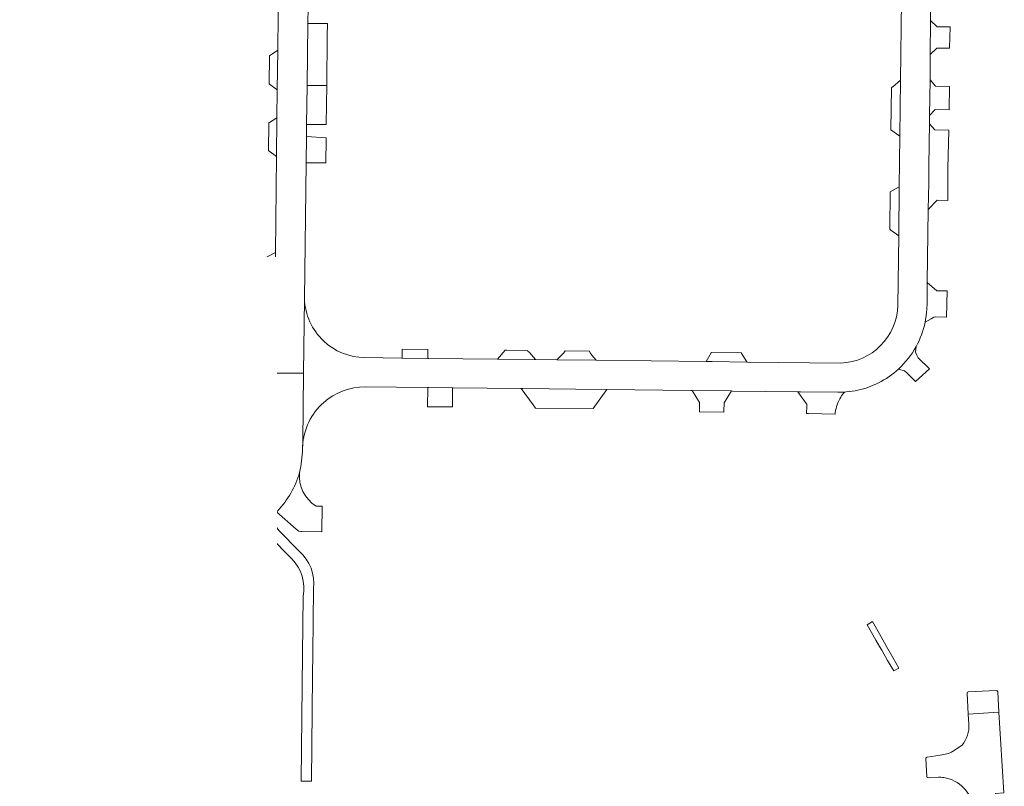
# Model space of a CAD drawing. Header units: metres. Extents: x 166325 to 190320, y 381923 to 404576.
# Tile 1002 of 1056: x 181979 to 182219, y 386162 to 386348. Entities that reach past the tile are written whole.
import ezdxf

# ---------------------------------------------------------------- set-up
doc = ezdxf.new("R2010")
doc.units = ezdxf.units.M
for name, color, linetype, lineweight in [('B-WE-VH-VERHARDING_ASFALT-GV', 8, 'Continuous', 18), ('B-WE-VH-VERHARDING_BETONSTRAATSTEEN-GV', 8, 'Continuous', 18), ('B-WE-VH-VERHARDING_GESLOTEN-GV', 8, 'Continuous', 18), ('X-XX-AL-TEKENBLAD-T50', 4, 'Continuous', 50)]:
    doc.layers.add(name, color=color, linetype=linetype, lineweight=lineweight)
doc.styles.add('NLCS-ISO-M500-T50', font='NLCS-ISO.ttf', dxfattribs={"height": 2.5})

msp = doc.modelspace()

# ---------------------------------------------------------------- linework, layer by layer
at = {"layer": 'B-WE-VH-VERHARDING_ASFALT-GV', "flags": 128}
for points in [[(182042.353, 386357.684), (182042.148, 386340.422), (182042.035, 386330.833), (182041.954, 386323.992), (182041.843, 386314.661), (182041.567, 386291.367), (182041.473, 386283.48), (182041.279, 386267.084), (182041.219, 386262.048), (182048.399, 386261.997), (182048.615, 386280.096), (182049.037, 386313.121), (182049.118, 386319.457), (182049.155, 386322.42), (182049.276, 386331.861), (182049.468, 386346.93), (182049.569, 386354.806), (182049.596, 386356.923), (182049.679, 386363.423), (182045.744, 386370.517), (182040.598, 386365.611)], [(182042.353, 386357.684), (182042.148, 386340.422), (182042.035, 386330.833), (182041.954, 386323.992), (182041.843, 386314.661), (182041.567, 386291.367), (182041.473, 386283.48), (182041.279, 386267.084), (182041.219, 386262.048), (182048.399, 386261.997), (182048.615, 386280.096), (182049.037, 386313.121), (182049.118, 386319.457), (182049.155, 386322.42), (182049.276, 386331.861), (182049.468, 386346.93), (182049.569, 386354.806), (182049.596, 386356.923), (182049.679, 386363.423), (182045.744, 386370.517), (182040.598, 386365.611)], [(182193.612, 386352.395), (182193.377, 386333.176), (182193.211, 386319.582), (182193.06, 386307.266), (182192.915, 386295.358)], [(182193.612, 386352.395), (182193.377, 386333.176), (182193.211, 386319.582), (182193.06, 386307.266), (182192.915, 386295.358)], [(182200.673, 386347.69), (182200.728, 386352.037)], [(182200.673, 386347.69), (182200.728, 386352.037)], [(182199.341, 386274.388), (182199.692, 386276.628), (182199.806, 386278.892), (182199.871, 386284.058), (182200.094, 386301.752), (182200.203, 386308.271), (182200.239, 386311.651), (182200.257, 386311.859), (182200.335, 386317.944), (182200.394, 386322.604), (182200.41, 386324.591), (182200.527, 386333.285), (182200.542, 386334.527), (182200.569, 386339.423), (182200.673, 386347.69)], [(182199.341, 386274.388), (182199.692, 386276.628), (182199.806, 386278.892), (182199.871, 386284.058), (182200.094, 386301.752), (182200.203, 386308.271), (182200.239, 386311.651), (182200.257, 386311.859), (182200.335, 386317.944), (182200.394, 386322.604), (182200.41, 386324.591), (182200.527, 386333.285), (182200.542, 386334.527), (182200.569, 386339.423), (182200.673, 386347.69)], [(182192.915, 386295.358), (182192.708, 386278.453)], [(182192.915, 386295.358), (182192.708, 386278.453)], [(182048.615, 386280.096), (182048.399, 386261.997), (182048.2, 386245.301), (182048.183, 386243.898)], [(182048.615, 386280.096), (182048.399, 386261.997), (182048.2, 386245.301), (182048.183, 386243.898)], [(182072.358, 386265.691), (182072.264, 386265.692), (182063.171, 386265.797)], [(182072.358, 386265.691), (182072.264, 386265.692), (182063.171, 386265.797)], [(182156.101, 386264.728), (182156.099, 386264.728), (182147.64, 386264.825), (182146.16, 386264.842), (182119.497, 386265.149), (182109.933, 386265.259), (182104.726, 386265.319), (182104.421, 386265.322), (182095.491, 386265.425), (182078.849, 386265.616), (182078.606, 386265.619), (182072.358, 386265.691)], [(182156.101, 386264.728), (182156.099, 386264.728), (182147.64, 386264.825), (182146.16, 386264.842), (182119.497, 386265.149), (182109.933, 386265.259), (182104.726, 386265.319), (182104.421, 386265.322), (182095.491, 386265.425), (182078.849, 386265.616), (182078.606, 386265.619), (182072.358, 386265.691)], [(182178.824, 386264.466), (182156.101, 386264.728)], [(182178.824, 386264.466), (182156.101, 386264.728)], [(182048.18, 386243.647), (182048.183, 386243.898), (182048.2, 386245.301), (182048.399, 386261.997), (182041.219, 386262.048), (182041.098, 386251.784)], [(182048.18, 386243.647), (182048.183, 386243.898), (182048.2, 386245.301), (182048.399, 386261.997), (182041.219, 386262.048), (182041.098, 386251.784)], [(182063.382, 386258.707), (182078.604, 386258.535), (182078.808, 386258.533), (182084.572, 386258.467), (182084.77, 386258.465), (182101.213, 386258.28), (182101.662, 386258.275), (182114.475, 386258.13), (182122.047, 386258.044), (182122.083, 386258.044), (182142.475, 386257.814), (182142.81, 386257.81), (182152.296, 386257.702), (182152.598, 386257.699), (182168.396, 386257.52), (182169.056, 386257.513), (182178.11, 386257.411), (182179.159, 386257.418), (182179.724, 386257.449), (182180.206, 386257.476), (182182.377, 386257.743), (182184.991, 386258.421), (182187.503, 386259.412)], [(182063.382, 386258.707), (182078.604, 386258.535), (182078.808, 386258.533), (182084.572, 386258.467), (182084.77, 386258.465), (182101.213, 386258.28), (182101.662, 386258.275), (182114.475, 386258.13), (182122.047, 386258.044), (182122.083, 386258.044), (182142.475, 386257.814), (182142.81, 386257.81), (182152.296, 386257.702), (182152.598, 386257.699), (182168.396, 386257.52), (182169.056, 386257.513), (182178.11, 386257.411), (182179.159, 386257.418), (182179.724, 386257.449), (182180.206, 386257.476), (182182.377, 386257.743), (182184.991, 386258.421), (182187.503, 386259.412)], [(182187.503, 386259.412), (182188.029, 386259.664)], [(182187.503, 386259.412), (182188.029, 386259.664)], [(182041.098, 386251.784), (182040.999, 386243.463)], [(182041.098, 386251.784), (182040.999, 386243.463)], [(182026.354, 386229.129), (182015.974, 386229.247), (182000.441, 386229.423), (181990.248, 386229.538), (181980.619, 386229.648), (181979.193, 386229.664)], [(182026.354, 386229.129), (182015.974, 386229.247), (182000.441, 386229.423), (181990.248, 386229.538), (181980.619, 386229.648), (181979.193, 386229.664)], [(182035.446, 386223.841), (182038.814, 386225.782), (182041.498, 386227.99), (182041.873, 386228.364)], [(182035.446, 386223.841), (182038.814, 386225.782), (182041.498, 386227.99), (182041.873, 386228.364)], [(182041.498, 386227.99), (182038.814, 386225.782), (182035.446, 386223.841), (182037.778, 386223.82)], [(182041.498, 386227.99), (182038.814, 386225.782), (182035.446, 386223.841), (182037.778, 386223.82)], [(182041.873, 386228.364), (182042.052, 386228.543)], [(182041.873, 386228.364), (182042.052, 386228.543)], [(182047.363, 386218.796), (182042.498, 386223.717)], [(182047.363, 386218.796), (182042.498, 386223.717)], [(181968.343, 386222.454), (181979.762, 386222.319), (181982.178, 386222.29), (181982.275, 386222.289), (181991.361, 386222.182), (181991.448, 386222.181), (181993.323, 386222.159), (181996.838, 386222.117), (181996.941, 386222.116), (182007.66, 386221.989)], [(181968.343, 386222.454), (181979.762, 386222.319), (181982.178, 386222.29), (181982.275, 386222.289), (181991.361, 386222.182), (181991.448, 386222.181), (181993.323, 386222.159), (181996.838, 386222.117), (181996.941, 386222.116), (182007.66, 386221.989)], [(182007.66, 386221.989), (182007.833, 386221.987), (182025.762, 386221.775)], [(182007.66, 386221.989), (182007.833, 386221.987), (182025.762, 386221.775)], [(182039.963, 386222.653), (182045.608, 386216.894)], [(182039.963, 386222.653), (182045.608, 386216.894)], [(182050.681, 386194.086), (182050.859, 386209.668)], [(182050.681, 386194.086), (182050.859, 386209.668)], [(182048.286, 386207.895), (182048.141, 386193.827), (182047.825, 386163.106), (182047.829, 386162.977), (182048.042, 386162.979), (182049.028, 386162.988), (182050.318, 386163.001), (182050.328, 386163.001), (182050.328, 386163.01), (182050.326, 386163.059), (182050.618, 386188.576), (182050.681, 386194.086)], [(182048.286, 386207.895), (182048.141, 386193.827), (182047.825, 386163.106), (182047.829, 386162.977), (182048.042, 386162.979), (182049.028, 386162.988), (182050.318, 386163.001), (182050.328, 386163.001), (182050.328, 386163.01), (182050.326, 386163.059), (182050.618, 386188.576), (182050.681, 386194.086)]]:
    msp.add_lwpolyline(points, dxfattribs=at)
at = {"layer": 'B-WE-VH-VERHARDING_ASFALT-GV'}
for points in [[(182053.262, 386269.844, -0.1968944), (182048.615, 386280.096)], [(182053.262, 386269.844, -0.1968944), (182048.615, 386280.096)], [(182192.708, 386278.453, -0.3960748), (182178.824, 386264.466)], [(182192.708, 386278.453, -0.3960748), (182178.824, 386264.466)], [(182197.152, 386268.49, 0.0733757), (182199.341, 386274.388)], [(182197.152, 386268.49, 0.0733757), (182199.341, 386274.388)], [(182063.171, 386265.797, -0.1864193), (182053.262, 386269.844)], [(182063.171, 386265.797, -0.1864193), (182053.262, 386269.844)], [(182192.882, 386263.035, 0.081117), (182197.152, 386268.49)], [(182192.882, 386263.035, 0.081117), (182197.152, 386268.49)], [(182188.029, 386259.664, 0.0690586), (182192.882, 386263.035)], [(182188.029, 386259.664, 0.0690586), (182192.882, 386263.035)], [(182053.312, 386254.941, -0.1838926), (182063.382, 386258.707)], [(182053.312, 386254.941, -0.1838926), (182063.382, 386258.707)], [(182048.198, 386244.342, -0.2026564), (182053.312, 386254.941)], [(182048.198, 386244.342, -0.2026564), (182053.312, 386254.941)], [(182048.183, 386243.898, -0.0067491), (182048.198, 386244.342)], [(182048.183, 386243.898, -0.0067491), (182048.198, 386244.342)], [(182040.999, 386243.463, -0.4054319), (182026.354, 386229.129)], [(182040.999, 386243.463, -0.4054319), (182026.354, 386229.129)], [(182047.459, 386237.925, 0.0442179), (182048.18, 386243.647)], [(182047.459, 386237.925, 0.0442179), (182048.18, 386243.647)], [(182042.052, 386228.543, 0.1209708), (182047.459, 386237.925)], [(182042.052, 386228.543, 0.1209708), (182047.459, 386237.925)], [(182042.498, 386223.717, -0.264036), (182041.498, 386227.99)], [(182042.498, 386223.717, -0.264036), (182041.498, 386227.99)], [(182030.186, 386222.155, 0.0624052), (182035.446, 386223.841)], [(182030.186, 386222.155, 0.0624052), (182035.446, 386223.841)], [(182037.778, 386223.82, -0.1157655), (182039.963, 386222.653)], [(182037.778, 386223.82, -0.1157655), (182039.963, 386222.653)], [(182025.762, 386221.775, 0.0247532), (182027.984, 386221.854)], [(182025.762, 386221.775, 0.0247532), (182027.984, 386221.854)], [(182027.984, 386221.854, 0.0250067), (182030.186, 386222.155)], [(182027.984, 386221.854, 0.0250067), (182030.186, 386222.155)], [(182050.859, 386209.668, 0.242552), (182047.363, 386218.796)], [(182050.859, 386209.668, 0.242552), (182047.363, 386218.796)], [(182045.608, 386216.894, -0.2433385), (182048.286, 386207.895)], [(182045.608, 386216.894, -0.2433385), (182048.286, 386207.895)]]:
    msp.add_lwpolyline(points, format="xyb", dxfattribs=at)
at = {"layer": 'B-WE-VH-VERHARDING_BETONSTRAATSTEEN-GV', "flags": 128}
for points in [[(182200.673, 386347.69), (182200.569, 386339.423), (182202.217, 386340.95), (182205.288, 386340.919), (182205.458, 386346.126), (182202.264, 386346.152)], [(182200.673, 386347.69), (182200.569, 386339.423), (182202.217, 386340.95), (182205.288, 386340.919), (182205.458, 386346.126), (182202.264, 386346.152)], [(182054.024, 386331.839), (182054.026, 386331.992), (182054.169, 386343.968), (182054.204, 386346.918), (182054.167, 386346.918), (182049.545, 386346.93), (182049.468, 386346.93), (182049.276, 386331.861), (182049.36, 386331.86)], [(182054.024, 386331.839), (182054.026, 386331.992), (182054.169, 386343.968), (182054.204, 386346.918), (182054.167, 386346.918), (182049.545, 386346.93), (182049.468, 386346.93), (182049.276, 386331.861), (182049.36, 386331.86)], [(182040.067, 386332.199), (182040.127, 386332.196), (182042.035, 386330.833), (182042.148, 386340.422), (182040.158, 386339.044), (182040.153, 386339.043)], [(182040.067, 386332.199), (182040.127, 386332.196), (182042.035, 386330.833), (182042.148, 386340.422), (182040.158, 386339.044), (182040.153, 386339.043)], [(182193.211, 386319.582), (182193.377, 386333.176), (182191.463, 386331.544), (182191.341, 386331.44), (182191.183, 386331.306), (182191.052, 386321.103)], [(182193.211, 386319.582), (182193.377, 386333.176), (182191.463, 386331.544), (182191.341, 386331.44), (182191.183, 386331.306), (182191.052, 386321.103)], [(182200.527, 386333.285), (182200.41, 386324.591), (182201.778, 386326.035), (182205.165, 386325.988), (182205.242, 386331.646), (182201.867, 386331.708)], [(182200.527, 386333.285), (182200.41, 386324.591), (182201.778, 386326.035), (182205.165, 386325.988), (182205.242, 386331.646), (182201.867, 386331.708)], [(182054.024, 386331.839), (182049.36, 386331.86), (182049.276, 386331.861), (182049.155, 386322.42), (182049.244, 386322.419), (182053.912, 386322.409), (182053.913, 386322.509)], [(182054.024, 386331.839), (182049.36, 386331.86), (182049.276, 386331.861), (182049.155, 386322.42), (182049.244, 386322.419), (182053.912, 386322.409), (182053.913, 386322.509)], [(182039.951, 386322.868), (182039.866, 386315.996), (182039.943, 386315.999), (182041.843, 386314.661), (182041.954, 386323.992), (182040.115, 386322.864)], [(182039.951, 386322.868), (182039.866, 386315.996), (182039.943, 386315.999), (182041.843, 386314.661), (182041.954, 386323.992), (182040.115, 386322.864)], [(182204.843, 386311.721), (182205.102, 386321.049), (182201.718, 386321.089), (182200.394, 386322.604), (182200.335, 386317.944), (182200.257, 386311.859), (182200.239, 386311.651), (182200.203, 386308.271), (182200.094, 386301.752), (182202.298, 386304.018), (182204.849, 386303.956), (182204.882, 386311.459)], [(182204.843, 386311.721), (182205.102, 386321.049), (182201.718, 386321.089), (182200.394, 386322.604), (182200.335, 386317.944), (182200.257, 386311.859), (182200.239, 386311.651), (182200.203, 386308.271), (182200.094, 386301.752), (182202.298, 386304.018), (182204.849, 386303.956), (182204.882, 386311.459)], [(182053.873, 386319.166), (182049.118, 386319.457), (182049.037, 386313.121), (182049.13, 386313.12), (182049.551, 386313.119), (182052.209, 386313.112), (182053.801, 386313.108), (182053.869, 386318.858)], [(182053.873, 386319.166), (182049.118, 386319.457), (182049.037, 386313.121), (182049.13, 386313.12), (182049.551, 386313.119), (182052.209, 386313.112), (182053.801, 386313.108), (182053.869, 386318.858)], [(182190.985, 386296.788), (182192.915, 386295.358), (182193.06, 386307.266), (182190.858, 386306.097), (182190.74, 386296.969), (182190.922, 386296.834)], [(182190.985, 386296.788), (182192.915, 386295.358), (182193.06, 386307.266), (182190.858, 386306.097), (182190.74, 386296.969), (182190.922, 386296.834)], [(182039.546, 386290.25), (182039.479, 386284.898), (182041.473, 386283.48), (182041.567, 386291.367)], [(182039.546, 386290.25), (182039.479, 386284.898), (182041.473, 386283.48), (182041.567, 386291.367)], [(182204.533, 386275.636), (182204.725, 386281.989), (182202.169, 386282.009), (182199.871, 386284.058), (182199.806, 386278.892), (182199.692, 386276.628), (182199.341, 386274.388), (182200.783, 386275.256), (182201.49, 386275.606), (182201.852, 386275.675)], [(182204.533, 386275.636), (182204.725, 386281.989), (182202.169, 386282.009), (182199.871, 386284.058), (182199.806, 386278.892), (182199.692, 386276.628), (182199.341, 386274.388), (182200.783, 386275.256), (182201.49, 386275.606), (182201.852, 386275.675)], [(182072.343, 386267.884), (182072.358, 386265.691), (182078.606, 386265.619), (182078.544, 386267.814)], [(182072.343, 386267.884), (182072.358, 386265.691), (182078.606, 386265.619), (182078.544, 386267.814)], [(182097.377, 386267.602), (182095.491, 386265.425), (182104.421, 386265.322), (182104.726, 386265.319), (182103.242, 386267.016), (182102.901, 386267.406), (182102.782, 386267.542), (182097.758, 386267.598), (182097.385, 386267.612)], [(182097.377, 386267.602), (182095.491, 386265.425), (182104.421, 386265.322), (182104.726, 386265.319), (182103.242, 386267.016), (182102.901, 386267.406), (182102.782, 386267.542), (182097.758, 386267.598), (182097.385, 386267.612)], [(182109.933, 386265.259), (182119.497, 386265.149), (182118.379, 386266.364), (182117.987, 386267.007), (182117.825, 386267.372), (182111.969, 386267.438), (182111.61, 386266.978), (182110.926, 386266.321)], [(182109.933, 386265.259), (182119.497, 386265.149), (182118.379, 386266.364), (182117.987, 386267.007), (182117.825, 386267.372), (182111.969, 386267.438), (182111.61, 386266.978), (182110.926, 386266.321)], [(182147.448, 386267.039), (182147.415, 386266.984), (182146.16, 386264.842), (182147.64, 386264.825), (182156.099, 386264.728), (182156.101, 386264.728), (182156.081, 386264.76), (182154.703, 386266.95), (182154.699, 386266.958)], [(182147.448, 386267.039), (182147.415, 386266.984), (182146.16, 386264.842), (182147.64, 386264.825), (182156.099, 386264.728), (182156.101, 386264.728), (182156.081, 386264.76), (182154.703, 386266.95), (182154.699, 386266.958)], [(182084.572, 386253.852), (182084.572, 386258.467), (182078.808, 386258.533), (182078.604, 386258.535), (182078.528, 386253.895), (182078.721, 386253.893)], [(182084.572, 386253.852), (182084.572, 386258.467), (182078.808, 386258.533), (182078.604, 386258.535), (182078.528, 386253.895), (182078.721, 386253.893)], [(182118.705, 386253.445), (182122.047, 386258.044), (182114.475, 386258.13), (182101.662, 386258.275), (182101.213, 386258.28), (182104.184, 386254.314), (182104.741, 386253.571)], [(182118.705, 386253.445), (182122.047, 386258.044), (182114.475, 386258.13), (182101.662, 386258.275), (182101.213, 386258.28), (182104.184, 386254.314), (182104.741, 386253.571)], [(182142.81, 386257.81), (182144.582, 386254.922), (182144.557, 386253.413), (182144.547, 386252.823), (182144.544, 386252.654), (182150.482, 386252.555), (182150.483, 386252.628), (182150.486, 386252.768), (182150.52, 386254.823), (182152.296, 386257.702)], [(182142.81, 386257.81), (182144.582, 386254.922), (182144.557, 386253.413), (182144.547, 386252.823), (182144.544, 386252.654), (182150.482, 386252.555), (182150.483, 386252.628), (182150.486, 386252.768), (182150.52, 386254.823), (182152.296, 386257.702)], [(182005.852, 386217.381), (182005.914, 386219.244), (182007.66, 386221.989), (181996.941, 386222.116), (181996.838, 386222.117), (181998.848, 386219.302), (181998.839, 386217.614), (181998.832, 386217.471), (181999.243, 386217.466)], [(182005.852, 386217.381), (182005.914, 386219.244), (182007.66, 386221.989), (181996.941, 386222.116), (181996.838, 386222.117), (181998.848, 386219.302), (181998.839, 386217.614), (181998.832, 386217.471), (181999.243, 386217.466)], [(182216.629, 386184.989), (182209.823, 386184.643), (182209.594, 386184.545), (182209.512, 386184.309), (182209.803, 386179.268), (182217.269, 386179.716), (182216.976, 386184.692), (182216.868, 386184.917)], [(182216.629, 386184.989), (182209.823, 386184.643), (182209.594, 386184.545), (182209.512, 386184.309), (182209.803, 386179.268), (182217.269, 386179.716), (182216.976, 386184.692), (182216.868, 386184.917)]]:
    msp.add_lwpolyline(points, close=True, dxfattribs=at)
for points in [[(182192.882, 386263.035), (182194.365, 386262.557), (182194.936, 386262.114), (182197, 386259.988), (182200.436, 386263.051), (182197.651, 386265.745), (182197.293, 386266.425), (182197.04, 386267.159), (182197.152, 386268.49)], [(182192.882, 386263.035), (182194.365, 386262.557), (182194.936, 386262.114), (182197, 386259.988), (182200.436, 386263.051), (182197.651, 386265.745), (182197.293, 386266.425), (182197.04, 386267.159), (182197.152, 386268.49)], [(182041.098, 386251.784), (182041.219, 386262.048), (182041.279, 386267.084)], [(182041.098, 386251.784), (182041.219, 386262.048), (182041.279, 386267.084)], [(182039.229, 386264.801), (182039.093, 386253.867)], [(182039.229, 386264.801), (182039.093, 386253.867)], [(182179.724, 386257.449), (182179.159, 386257.418), (182178.11, 386257.411), (182169.056, 386257.513), (182168.396, 386257.52), (182170.28, 386254.932), (182170.604, 386254.486), (182170.596, 386254.023), (182170.566, 386252.218), (182171.011, 386252.211), (182177.456, 386252.103), (182177.476, 386252.103)], [(182179.724, 386257.449), (182179.159, 386257.418), (182178.11, 386257.411), (182169.056, 386257.513), (182168.396, 386257.52), (182170.28, 386254.932), (182170.604, 386254.486), (182170.596, 386254.023), (182170.566, 386252.218), (182171.011, 386252.211), (182177.456, 386252.103), (182177.476, 386252.103)], [(181982.771, 386231.674), (181982.717, 386231.528)], [(181982.771, 386231.674), (181982.717, 386231.528)], [(181988.112, 386231.541), (181988.094, 386231.608), (181982.771, 386231.674)], [(181988.112, 386231.541), (181988.094, 386231.608), (181982.771, 386231.674)], [(182013.838, 386231.281), (182013.835, 386231.291), (182012.241, 386231.311), (182002.529, 386231.43)], [(182013.838, 386231.281), (182013.835, 386231.291), (182012.241, 386231.311), (182002.529, 386231.43)], [(181980.619, 386229.648), (181990.248, 386229.538)], [(181980.619, 386229.648), (181990.248, 386229.538)], [(182000.441, 386229.423), (182015.974, 386229.247)], [(182000.441, 386229.423), (182015.974, 386229.247)], [(182042.052, 386228.543), (182041.873, 386228.364), (182046.616, 386224.137)], [(182042.052, 386228.543), (182041.873, 386228.364), (182046.616, 386224.137)], [(182048.033, 386223.55), (182052.821, 386223.54), (182052.921, 386229.755), (182051.432, 386229.773)], [(182048.033, 386223.55), (182052.821, 386223.54), (182052.921, 386229.755), (182051.432, 386229.773)], [(182030.186, 386222.155), (182032.474, 386218.412), (182032.459, 386217.04), (182032.639, 386217.038), (182037.706, 386216.972), (182037.707, 386217.043), (182037.778, 386223.82)], [(182030.186, 386222.155), (182032.474, 386218.412), (182032.459, 386217.04), (182032.639, 386217.038), (182037.706, 386216.972), (182037.707, 386217.043), (182037.778, 386223.82)], [(182037.778, 386223.82), (182035.446, 386223.841)], [(182037.778, 386223.82), (182035.446, 386223.841)], [(181993.323, 386222.159), (181991.448, 386222.181), (181991.361, 386222.182), (181982.275, 386222.289), (181982.178, 386222.29), (181979.762, 386222.319)], [(181993.323, 386222.159), (181991.448, 386222.181), (181991.361, 386222.182), (181982.275, 386222.289), (181982.178, 386222.29), (181979.762, 386222.319)], [(181981.859, 386219.403), (181981.847, 386217.65), (181983.815, 386217.633), (181989.948, 386217.579), (181990.023, 386217.578), (181991.527, 386217.56), (181991.593, 386219.492)], [(181981.859, 386219.403), (181981.847, 386217.65), (181983.815, 386217.633), (181989.948, 386217.579), (181990.023, 386217.578), (181991.527, 386217.56), (181991.593, 386219.492)], [(182218.567, 386099.709), (182217.738, 386114.152), (182217.832, 386114.581), (182218.15, 386114.883), (182217.681, 386123.023), (182216.248, 386147.86), (182217.157, 386147.952), (182216.428, 386159.959), (182216.454, 386159.961), (182218.424, 386160.097), (182217.269, 386179.716), (182209.803, 386179.268)], [(182218.567, 386099.709), (182217.738, 386114.152), (182217.832, 386114.581), (182218.15, 386114.883), (182217.681, 386123.023), (182216.248, 386147.86), (182217.157, 386147.952), (182216.428, 386159.959), (182216.454, 386159.961), (182218.424, 386160.097), (182217.269, 386179.716), (182209.803, 386179.268)], [(182209.803, 386179.268), (182209.944, 386176.828)], [(182209.803, 386179.268), (182209.944, 386176.828)], [(182208.313, 386171.692), (182205.97, 386170.159)], [(182208.313, 386171.692), (182205.97, 386170.159)], [(182199.536, 386168.38), (182199.752, 386164.108), (182199.859, 386163.887)], [(182199.536, 386168.38), (182199.752, 386164.108), (182199.859, 386163.887)], [(182205.741, 386169.991), (182205.001, 386169.713), (182204.228, 386169.517), (182203.002, 386169.311), (182199.863, 386168.785)], [(182205.741, 386169.991), (182205.001, 386169.713), (182204.228, 386169.517), (182203.002, 386169.311), (182199.863, 386168.785)], [(182199.859, 386163.887), (182200.093, 386163.815), (182202.568, 386163.948)], [(182199.859, 386163.887), (182200.093, 386163.815), (182202.568, 386163.948)]]:
    msp.add_lwpolyline(points, dxfattribs=at)
at = {"layer": 'B-WE-VH-VERHARDING_BETONSTRAATSTEEN-GV'}
for points in [[(182197.152, 386268.49, -0.081117), (182192.882, 386263.035)], [(182041.279, 386267.084, -0.2112101), (182039.229, 386264.801)], [(182041.279, 386267.084, -0.2112101), (182039.229, 386264.801)], [(182178.847, 386256.212, -0.0378724), (182179.724, 386257.449)], [(182178.847, 386256.212, -0.0378724), (182179.724, 386257.449)], [(182177.523, 386252.485, -0.048736), (182177.98, 386254.362)], [(182177.523, 386252.485, -0.048736), (182177.98, 386254.362)], [(182177.98, 386254.362, -0.0510393), (182178.847, 386256.212)], [(182177.98, 386254.362, -0.0510393), (182178.847, 386256.212)], [(182039.093, 386253.867, -0.2652445), (182041.098, 386251.784)], [(182039.093, 386253.867, -0.2652445), (182041.098, 386251.784)], [(182177.476, 386252.103, -0.0077363), (182177.523, 386252.485)], [(182177.476, 386252.103, -0.0077363), (182177.523, 386252.485)], [(182047.459, 386237.925, -0.1209708), (182042.052, 386228.543)], [(182051.432, 386229.773, -0.2898847), (182047.459, 386237.925)], [(182051.432, 386229.773, -0.2898847), (182047.459, 386237.925)], [(181982.717, 386231.528, -0.2383114), (181980.619, 386229.648)], [(181982.717, 386231.528, -0.2383114), (181980.619, 386229.648)], [(181990.248, 386229.538, -0.2061008), (181988.112, 386231.541)], [(181990.248, 386229.538, -0.2061008), (181988.112, 386231.541)], [(182002.529, 386231.43, -0.1590847), (182000.441, 386229.423)], [(182002.529, 386231.43, -0.1590847), (182000.441, 386229.423)], [(182015.974, 386229.247, -0.2283016), (182013.838, 386231.281)], [(182015.974, 386229.247, -0.2283016), (182013.838, 386231.281)], [(182035.446, 386223.841, -0.0624052), (182030.186, 386222.155)], [(182046.616, 386224.137, 0.2066809), (182048.033, 386223.55)], [(182046.616, 386224.137, 0.2066809), (182048.033, 386223.55)], [(181979.762, 386222.319, -0.343302), (181981.859, 386219.403)], [(181979.762, 386222.319, -0.343302), (181981.859, 386219.403)], [(181991.593, 386219.492, -0.1535674), (181993.323, 386222.159)], [(181991.593, 386219.492, -0.1535674), (181993.323, 386222.159)], [(182209.944, 386176.828, -0.1991336), (182208.313, 386171.692)], [(182209.944, 386176.828, -0.1991336), (182208.313, 386171.692)], [(182199.863, 386168.785, 0.4947423), (182199.536, 386168.38)], [(182199.863, 386168.785, 0.4947423), (182199.536, 386168.38)], [(182205.97, 386170.159, -0.0936971), (182205.741, 386169.991)], [(182205.97, 386170.159, -0.0936971), (182205.741, 386169.991)], [(182202.568, 386163.948, -0.0192639), (182203.19, 386163.924)], [(182202.568, 386163.948, -0.0192639), (182203.19, 386163.924)], [(182203.19, 386163.924, -0.0399143), (182204.521, 386163.719)], [(182203.19, 386163.924, -0.0399143), (182204.521, 386163.719)], [(182204.521, 386163.719, -0.3340163), (182211.133, 386155.784)], [(182204.521, 386163.719, -0.3340163), (182211.133, 386155.784)]]:
    msp.add_lwpolyline(points, format="xyb", dxfattribs=at)
at = {"layer": 'B-WE-VH-VERHARDING_GESLOTEN-GV', "flags": 128}
msp.add_lwpolyline([(182187.386, 386197.222), (182188.263, 386195.701), (182188.795, 386194.781), (182190.234, 386192.288), (182191.719, 386189.715), (182192.961, 386190.433), (182191.531, 386192.958), (182189.989, 386195.681), (182189.491, 386196.56), (182188.673, 386198.005), (182187.204, 386200.592), (182186.563, 386201.73), (182185.249, 386200.924)], close=True, dxfattribs=at)
msp.add_lwpolyline([(182187.386, 386197.222), (182188.263, 386195.701), (182188.795, 386194.781), (182190.234, 386192.288), (182191.719, 386189.715), (182192.961, 386190.433), (182191.531, 386192.958), (182189.989, 386195.681), (182189.491, 386196.56), (182188.673, 386198.005), (182187.204, 386200.592), (182186.563, 386201.73), (182185.249, 386200.924)], close=True, dxfattribs=at)

# ---------------------------------------------------------------- next in the draw order: texts
at = {"layer": 'X-XX-AL-TEKENBLAD-T50', "insert": (181244.778, 386110.199), "char_height": 180, "width": 797.14793, "attachment_point": 7, "style": 'NLCS-ISO-M500-T50', "bg_fill": 3, "box_fill_scale": 1, "bg_fill_color": 256, "bg_fill_transparency": 0}
msp.add_mtext('Deurne', dxfattribs=at)

doc.saveas('drawing.dxf')
